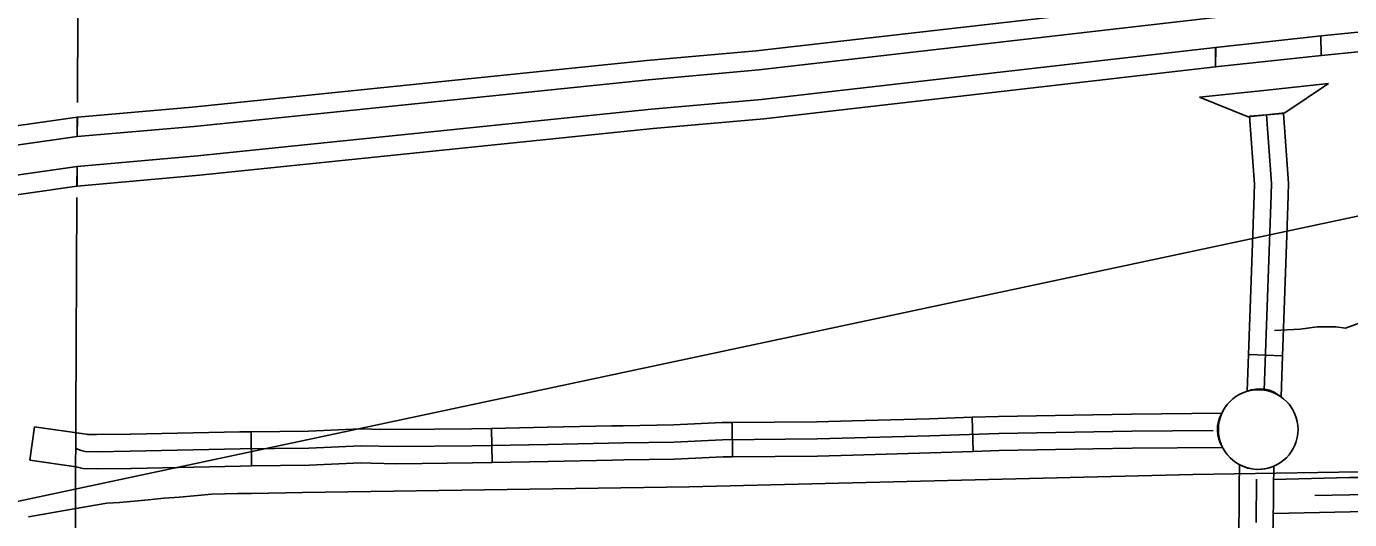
# Model space of a CAD drawing. Extents: x 1127717 to 1741049, y 2026793 to 2244711.
# Drawn here: x 1289221 to 1295030, y 2082851 to 2085016 of the extents above; entities that cross this region are included whole.
import ezdxf

# ---------------------------------------------------------------- set-up
doc = ezdxf.new("R2010")
doc.units = 0
for name, color, linetype in [('19', 7, 'Continuous'), ('2', 7, 'Continuous'), ('24', 7, 'Continuous'), ('31', 7, 'Continuous'), ('32', 7, 'Continuous'), ('40', 7, 'Continuous'), ('42', 7, 'Continuous'), ('43', 7, 'Continuous'), ('R_Draft', 7, 'Continuous')]:
    doc.layers.add(name, color=color, linetype=linetype)

msp = doc.modelspace()

# ---------------------------------------------------------------- linework, layer by layer
at = {"layer": '19'}
for p, q in [((1294464.5, 2085142.2), (1292424.4, 2084908.9)), ((1292435.7, 2084824.6), (1294465.3, 2085057.5)), ((1292447.3, 2084695.1), (1294441.5, 2084923.9)), ((1294441.5, 2084923.9), (1294905.2, 2084973.9)), ((1294442.4, 2084923.8), (1294441.5, 2084923.9)), ((1294441.5, 2084923.9), (1294441.6, 2084838)), ((1294907.4, 2084888.7), (1294440, 2084838.2)), ((1294441.6, 2084838), (1292458.6, 2084610.8)), ((1289444.3, 2084617.8), (1289443.6, 2084532.3)), ((1289442.8, 2084314.7), (1289443, 2084400.7))]:
    msp.add_line(p, q, dxfattribs=at)
for points in [[(1294905.2, 2084973.9), (1297373.3, 2085222.3), (1297971, 2085289.8), (1298508.7, 2085359.2), (1298856.3, 2085419.1), (1299046, 2085463.1), (1299247.1, 2085501.4), (1299438.7, 2085550.1), (1299770.1, 2085653.7), (1300697.7, 2085968.9)], [(1300726.7, 2085889.1), (1299796.4, 2085572.9), (1299461.9, 2085468.3), (1299265.5, 2085418.4), (1299063.6, 2085379.9), (1298873.1, 2085335.8), (1298521.4, 2085275.1), (1297981.2, 2085205.4), (1297382.3, 2085137.8), (1294907.4, 2084888.7)], [(1294441.6, 2084838), (1294442.4, 2084923.8)], [(1294903.5, 2084973.7), (1294905.1, 2084889.5)], [(1294905.1, 2084889.5), (1294903.5, 2084973.7)], [(1292424.4, 2084908.9), (1291944.1, 2084866), (1289947.7, 2084660.8), (1289444.3, 2084617.8)], [(1289443.6, 2084532.3), (1289956.9, 2084576.3), (1291952.3, 2084781.4), (1292435.7, 2084824.6)], [(1289443, 2084400.7), (1289971, 2084447.1), (1291964.7, 2084652), (1292447.3, 2084695.1)], [(1289443.6, 2084532.1), (1289444, 2084618), (1288978.9, 2084551.6), (1288205.1, 2084426.9), (1287496.5, 2084311.9), (1286716.7, 2084186.1), (1286164.5, 2084094.9), (1285758.7, 2084031.7), (1285440.4, 2083979.4), (1285107.3, 2083925.1), (1285005.8, 2083908.5), (1284917.1, 2083896.8), (1284623, 2083848.8), (1284363.4, 2083806.7), (1284080.9, 2083761.5), (1283659.5, 2083692.8), (1283336.7, 2083641.5), (1282911.3, 2083573), (1282575.8, 2083519.9), (1282312.8, 2083478.2), (1282201.3, 2083458.7), (1282158.3, 2083364.9)], [(1292458.6, 2084610.8), (1291972.8, 2084567.4), (1289980.3, 2084362.6), (1289442.8, 2084314.7)], [(1282158.3, 2083364.9), (1282326.8, 2083394.4), (1282589.1, 2083436), (1282924.7, 2083489.1), (1283350.2, 2083557.5), (1283673, 2083608.9), (1284094.5, 2083677.6), (1284376.9, 2083722.8), (1284636.7, 2083764.9), (1284929.5, 2083812.7), (1285018.2, 2083824.4), (1285121, 2083841.2), (1285454.1, 2083895.5), (1285772.1, 2083947.7), (1286178, 2084010.9), (1286730.4, 2084102.2), (1287510, 2084228), (1288218.7, 2084343), (1288991.7, 2084467.6), (1289443.6, 2084532.1)], [(1282090.3, 2083221.1), (1282348.1, 2083266.1), (1282609.5, 2083307.6), (1282945.1, 2083360.7), (1283370.7, 2083429.2), (1283693.6, 2083480.6), (1284115.2, 2083549.2), (1284397.5, 2083594.4), (1284657.6, 2083636.6), (1284948.4, 2083684.1), (1285037.1, 2083695.8), (1285141.9, 2083712.9), (1285475.1, 2083767.2), (1285792.7, 2083819.4), (1286198.6, 2083882.6), (1286751.4, 2083973.9), (1287530.8, 2084099.7), (1288239.4, 2084214.6), (1289011.2, 2084339), (1289443, 2084400.7), (1289442.6, 2084314.7)], [(1289442.6, 2084314.7), (1289024, 2084255), (1288253, 2084130.7), (1287544.4, 2084015.7), (1286765.1, 2083890), (1286212.1, 2083798.6), (1285806.1, 2083735.4), (1285488.8, 2083683.3), (1285155.6, 2083629), (1285049.5, 2083611.7), (1284960.8, 2083600), (1284671.2, 2083552.7), (1284411.1, 2083510.5), (1284128.7, 2083465.3), (1283707.2, 2083396.6), (1283384.1, 2083345.2), (1282958.5, 2083276.8), (1282622.8, 2083223.6), (1282362.1, 2083182.3), (1282086.3, 2083134.1)]]:
    msp.add_lwpolyline(points, dxfattribs=at)
at = {"layer": '2'}
for points in [[(1289248.7, 2101537.9), (1289476.8, 2101540), (1289444.1, 2096492.6), (1289441, 2091159.4), (1289449.7, 2085864.6), (1289444.3, 2084681.7)], [(1289442.4, 2084264.3), (1289424.8, 2080394.9), (1289413.9, 2075282.5)]]:
    msp.add_lwpolyline(points, dxfattribs=at)
at = {"layer": '24'}
msp.add_circle((1294629, 2083246.2), 175, dxfattribs=at)
at = {"layer": '31'}
for p, q in [((1294590.9, 2084622.6), (1294740.5, 2084633.2)), ((1294735.4, 2083570.4), (1294585.5, 2083575.8)), ((1293372.9, 2083299.9), (1293378, 2083150)), ((1293372.9, 2083299.9), (1293372.9, 2083299.9)), ((1289256.3, 2083258.4), (1289235.2, 2083112)), ((1290207.6, 2083236.4), (1290209.3, 2083086.4)), ((1291265.7, 2083101.2), (1291262.6, 2083251.2)), ((1292320.4, 2083126.9), (1292319.1, 2083276.9)), ((1291265.7, 2083101.2), (1291265.7, 2083101.2))]:
    msp.add_line(p, q, dxfattribs=at)
for points in [[(1294665.7, 2084627.9), (1294687, 2084325.8), (1294686, 2084277.4), (1294685.9, 2084274.4), (1294654.9, 2083419.3)], [(1294740.5, 2084633.2), (1294762.1, 2084327.7), (1294761, 2084275.7), (1294760.9, 2084272.1), (1294754.6, 2084098.1)], [(1294590.9, 2084622.6), (1294612, 2084324), (1294611, 2084279.2), (1294610.9, 2084276.7), (1294604.7, 2084103.5)], [(1294604.7, 2084103.5), (1294585.5, 2083575.8)], [(1294754.6, 2084098.1), (1294735.4, 2083570.4)], [(1294585.5, 2083575.8), (1294579.7, 2083414.1)], [(1294728.9, 2083390), (1294735.4, 2083570.4)], [(1292845.6, 2083284.2), (1293185.4, 2083293.5), (1293372.9, 2083299.9)], [(1293902, 2083311), (1293487.9, 2083303.7), (1293372.9, 2083299.9)], [(1294469.3, 2083317.8), (1294072.7, 2083313.9), (1293902, 2083311)], [(1289679, 2083225.7), (1289675.5, 2083225.6), (1289528.4, 2083224), (1289489.2, 2083224.4), (1289483.2, 2083226.1), (1289256.3, 2083258.4)], [(1294431.3, 2083242.4), (1294073.8, 2083239), (1293489.8, 2083228.8), (1293187.7, 2083218.6), (1292692.1, 2083205), (1292277.2, 2083201.6), (1292063.3, 2083191.4), (1291842.7, 2083188), (1291510, 2083181.2), (1291177.3, 2083174.4), (1290848, 2083171), (1290688.4, 2083174.4), (1290461, 2083164.2), (1290158.8, 2083160.8), (1289676.7, 2083150.7), (1289528.4, 2083149), (1289478.9, 2083149.5), (1289461.1, 2083154.3), (1289437.4, 2083162.5)], [(1290207.6, 2083236.4), (1290157.6, 2083235.8), (1289679, 2083225.7)], [(1290737.8, 2083248.4), (1290687.5, 2083249.5), (1290458.9, 2083239.2), (1290207.6, 2083236.4)], [(1291262.6, 2083251.2), (1291176.1, 2083249.4), (1290848.4, 2083246), (1290737.8, 2083248.4)], [(1291790.5, 2083262), (1291508.4, 2083256.2), (1291262.6, 2083251.2)], [(1292319.1, 2083276.9), (1292275.1, 2083276.6), (1292061, 2083266.4), (1291841.3, 2083263), (1291790.5, 2083262)], [(1292319.1, 2083276.9), (1292690.7, 2083280), (1292845.6, 2083284.2)], [(1292320.4, 2083126.9), (1292279.3, 2083126.6), (1292065.7, 2083116.4), (1291844, 2083113), (1291793.6, 2083112)], [(1292849.7, 2083134.3), (1292693.4, 2083130), (1292320.4, 2083126.9)], [(1293378, 2083150), (1293190, 2083143.6), (1292849.7, 2083134.3)], [(1293904.6, 2083161), (1293491.8, 2083153.8), (1293378, 2083150)], [(1294472.6, 2083167.8), (1294074.8, 2083164), (1293904.6, 2083161)], [(1289682.2, 2083075.8), (1289677.9, 2083075.7), (1289528.5, 2083074), (1289468.6, 2083074.6), (1289439.1, 2083082.6), (1289235.2, 2083112)], [(1290209.3, 2083086.4), (1290160, 2083085.9), (1289682.2, 2083075.8)], [(1290209.3, 2083086.4), (1290463.1, 2083089.3), (1290689.3, 2083099.4), (1290734.6, 2083098.4)], [(1290734.6, 2083098.4), (1290847.6, 2083096), (1291178.4, 2083099.4), (1291265.7, 2083101.2)], [(1291793.6, 2083112), (1291511.5, 2083106.2), (1291265.7, 2083101.2)], [(1294547.2, 2083091.6), (1294545.7, 2082993.1), (1294545.6, 2082953.3), (1294545.5, 2082915.4), (1294544.7, 2082877.6), (1294544.3, 2082840), (1294543.2, 2082802), (1294541.6, 2082763), (1294539.2, 2082723.6), (1294536.2, 2082683.1), (1294533.1, 2082641.4), (1294530.1, 2082599.1), (1294527.2, 2082556.4), (1294524.7, 2082514.3), (1294524.1, 2082506.4)], [(1294673.7, 2082495.5), (1294674.4, 2082504.4), (1294676.9, 2082546.9), (1294679.7, 2082588.7), (1294682.7, 2082630.5), (1294685.8, 2082671.9), (1294688.9, 2082713.5), (1294691.4, 2082755.5), (1294693.1, 2082796.7), (1294694.3, 2082837), (1294694.7, 2082875.3), (1294695.5, 2082913.6), (1294695.6, 2082952.9), (1294695.7, 2082991.8), (1294697.1, 2083085)], [(1294621.2, 2083028.3), (1294620.7, 2082992.4), (1294620.6, 2082953.1), (1294620.5, 2082914.5), (1294619.7, 2082876.5), (1294619.3, 2082838.5)]]:
    msp.add_lwpolyline(points, dxfattribs=at)
for centre, radius, start, end in [((1294634.4, 2083279.1), 145.7, 49.55118, 112.04485), ((1294590.9, 2083245.4), 141.4, 149.22177, 213.2672), ((1294629, 2083246.2), 175, 242.10487, 292.88189)]:
    msp.add_arc(centre, radius, start, end, dxfattribs=at)
at = {"layer": '32'}
for points in [[(1299174, 2083232.6), (1299160.6, 2083161.8), (1299130.8, 2083089.5), (1299105.9, 2083054.7), (1299058.6, 2083022.3), (1299028.7, 2083017.3), (1298927.4, 2083014.8), (1298690.9, 2083012.3), (1298539, 2083014.8), (1298130.8, 2083012.3), (1297278.4, 2082997.4), (1296671, 2082985), (1295906.8, 2082970), (1295486.1, 2082965), (1295030.6, 2082960.1), (1294877.6, 2082956.3)], [(1295085.1, 2083035.7), (1295029.2, 2083035), (1294696.2, 2083026.9)], [(1295086.7, 2082885.7), (1295031.9, 2082885.1), (1294695.4, 2082876.9)]]:
    msp.add_lwpolyline(points, dxfattribs=at)
at = {"layer": '40'}
for points in [[(1292129.8, 2082994.1), (1294341.2, 2083048.4), (1298732.7, 2083118.8), (1302323, 2083195.6), (1305294.2, 2083244.4), (1308175.8, 2083286), (1312220.9, 2083352)], [(1289229.1, 2082863.4), (1289446.4, 2082900.5), (1289573.4, 2082922.5), (1289628.6, 2082925.8), (1289709.7, 2082932.6), (1289754.8, 2082937.7), (1289826, 2082944.3), (1289892.1, 2082948.8), (1289955.2, 2082955.3), (1290034.4, 2082962.1), (1290148.9, 2082964.7), (1290209.1, 2082966.1), (1290433, 2082969.3), (1292129.8, 2082994.1)]]:
    msp.add_lwpolyline(points, dxfattribs=at)
at = {"layer": '42'}
for p, q in [((1294937.6, 2084765.9), (1294654.1, 2084735.3)), ((1294746.2, 2084636.6), (1294937.6, 2084765.9)), ((1294654.1, 2084735.3), (1294370.6, 2084704.6)), ((1294370.6, 2084704.6), (1294585.2, 2084619.2)), ((1294585.2, 2084619.2), (1294746.2, 2084636.6))]:
    msp.add_line(p, q, dxfattribs=at)
at = {"layer": '43'}
msp.add_lwpolyline([(1294700, 2083680.9), (1294813.6, 2083687.4), (1294888.3, 2083697.1), (1294969.4, 2083697.1), (1295011.6, 2083690.7), (1295115.4, 2083729.6)], dxfattribs=at)
at = {"layer": 'R_Draft'}
msp.add_line((1313991.9, 2088215.8), (1273628.6, 2079616.8), dxfattribs=at)

doc.saveas('drawing.dxf')
